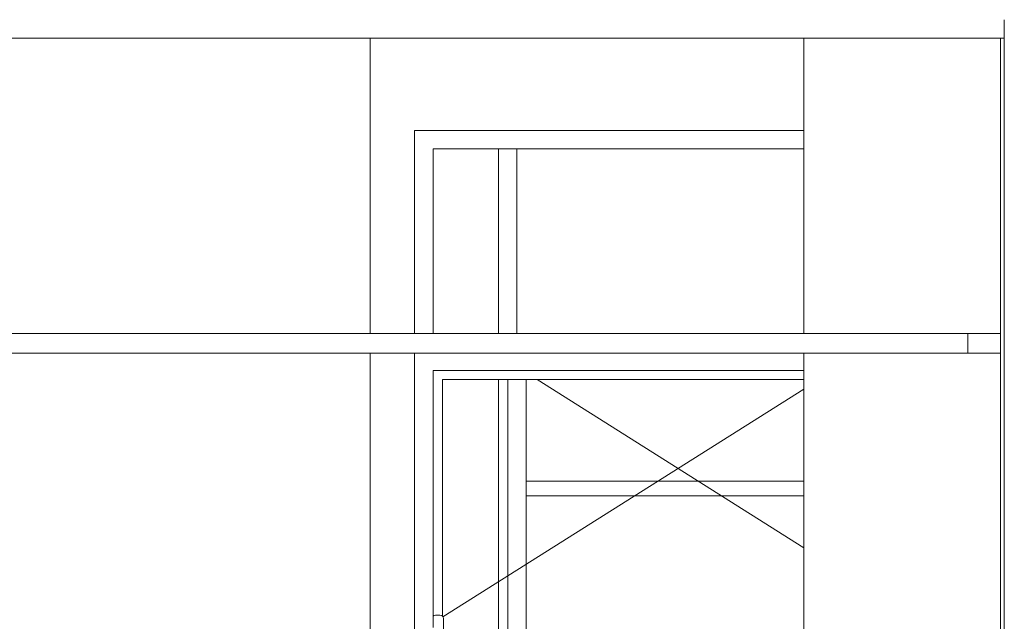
# Model space of a CAD drawing. Header units: millimetres. Extents: x -30280 to 309309, y -17460 to 4378.
# Tile 422 of 656: x 143488 to 146155, y -13202 to -11572. Entities that reach past the tile are written whole.
import ezdxf

# ---------------------------------------------------------------- set-up
doc = ezdxf.new("R2010")
doc.units = ezdxf.units.MM
doc.header["$MEASUREMENT"] = 0
doc.linetypes.add('Wipeout_Contour', pattern=[1000, 0, -1000])
for name, color, linetype, lineweight in [('P1_PLANTA PRIMERA_4_10_ESTR_Fotjats_Pluma_Nº__1', 7, 'Continuous', 5), ('P1_PLANTA PRIMERA_4_12_FAÇ_Façana_Pluma_Nº__1', 7, 'Continuous', 5), ('P1_PLANTA PRIMERA_4_12_FAÇ_Façana_Pluma_Nº__47', 7, 'Continuous', 20), ('P1_PLANTA PRIMERA_4_12_FAÇ_Façana_Pluma_Nº__7', 7, 'Continuous', 5), ('P1_PLANTA PRIMERA_4_Nuevo_07_CR_Cel Ras pladur_Pluma_Nº__1', 7, 'Continuous', 5), ('P1_PLANTA PRIMERA_4_Nuevo_08_E_Envans secs_Pluma_Nº__1', 7, 'Continuous', 5)]:
    doc.layers.add(name, color=color, linetype=linetype, lineweight=lineweight)
doc.layers.add('P1_PLANTA PRIMERA_4_12_FAÇ_Façana', color=7, linetype='Continuous')
doc.layers.add('P1_PLANTA PRIMERA_4_Nuevo_07_CR_Cel Ras pladur', color=7, linetype='Continuous')
doc.layers.add('P1_PLANTA PRIMERA_4_12_FAÇ_Façana_Pluma_Nº__3', color=7, linetype='Continuous', lineweight=5, true_color=0xa4a4a4)
doc.layers.add('P1_PLANTA PRIMERA_4_Nuevo_07_CR_Cel Ras pladur_Pluma_Nº__102', color=7, linetype='Continuous', lineweight=5, true_color=0xcccccc)

msp = doc.modelspace()

# ---------------------------------------------------------------- wipeouts: each hides what was drawn before it
at = {"color": 254, "linetype": 'Wipeout_Contour', "lineweight": 0, "ltscale": 579989.023265}
msp.add_wipeout([(144437.3, -11622.1), (144437.3, -12422.1), (144557.6, -12422.1), (144557.6, -11622.1)], dxfattribs=at).dxf.layer = 'P1_PLANTA PRIMERA_4_12_FAÇ_Façana'
at = {"color": 254, "linetype": 'Wipeout_Contour', "lineweight": 0, "ltscale": 580601.751211}
msp.add_wipeout([(144437.3, -14922.1), (144557.6, -14922.1), (144557.6, -12475.1), (144437.3, -12475.1)], dxfattribs=at).dxf.layer = 'P1_PLANTA PRIMERA_4_12_FAÇ_Façana'

# ---------------------------------------------------------------- next in the draw order: wipeouts: each hides what was drawn before it
at = {"color": 254, "linetype": 'Wipeout_Contour', "lineweight": 0, "ltscale": 2281329.996083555}
msp.add_wipeout([(140422.3, -11622.1), (140422.3, -14922.1), (140427.1, -14922.1), (140427.1, -12800.1), (141371.1, -12800.1), (141371.1, -14922.1), (141562.9, -14922.1), (141562.9, -12800.1), (142506.9, -12800.1), (142506.9, -14922.1), (144437.3, -14922.1), (144437.3, -12475.1), (140434.3, -12475.1), (140434.3, -12422.1), (144437.3, -12422.1), (144437.3, -11622.1)], dxfattribs=at).dxf.layer = 'P1_PLANTA PRIMERA_4_12_FAÇ_Façana'
at = {"color": 254, "linetype": 'Wipeout_Contour', "lineweight": 0, "ltscale": 582239.20559}
msp.add_wipeout([(144557.6, -11622.1), (144557.6, -11872.1), (145612.3, -11872.1), (145612.3, -11622.1)], dxfattribs=at).dxf.layer = 'P1_PLANTA PRIMERA_4_12_FAÇ_Façana'
at = {"color": 254, "linetype": 'Wipeout_Contour', "lineweight": 0, "ltscale": 580377.185315}
msp.add_wipeout([(144557.6, -11922.1), (144557.6, -12422.1), (144607.6, -12422.1), (144607.6, -11922.1)], dxfattribs=at).dxf.layer = 'P1_PLANTA PRIMERA_4_12_FAÇ_Façana'
at = {"color": 254, "linetype": 'Wipeout_Contour', "lineweight": 0, "ltscale": 1597487.918129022}
msp.add_wipeout([(144607.6, -12475.1), (144557.6, -12475.1), (144557.6, -14822.1), (144607.6, -14822.1), (144607.6, -14022.1), (144607.6, -13922.1), (144607.6, -13327.6), (144606.6, -13326.1), (144606.6, -13222.1), (144607.6, -13218.3), (144607.6, -12522.1)], dxfattribs=at).dxf.layer = 'P1_PLANTA PRIMERA_4_12_FAÇ_Façana'

# ---------------------------------------------------------------- next in the draw order: linework, layer by layer
at = {"layer": 'P1_PLANTA PRIMERA_4_12_FAÇ_Façana_Pluma_Nº__47', "color": 7, "linetype": 'Continuous', "lineweight": 20}
for p, q in [((144437.3, -12422.1), (144437.3, -11622.1)), ((144437.3, -14922.1), (144437.3, -12475.1)), ((144557.6, -12475.1), (144557.6, -14872.1))]:
    msp.add_line(p, q, dxfattribs=at)

# ---------------------------------------------------------------- next in the draw order: wipeouts: each hides what was drawn before it
at = {"color": 254, "linetype": 'Wipeout_Contour', "lineweight": 0, "ltscale": 727386.461192}
msp.add_wipeout([(144557.6, -11922.1), (144607.6, -11922.1), (145612.3, -11922.1), (145612.3, -11872.1), (144557.6, -11872.1)], dxfattribs=at).dxf.layer = 'P1_PLANTA PRIMERA_4_12_FAÇ_Façana'
at = {"color": 254, "linetype": 'Wipeout_Contour', "lineweight": 0, "ltscale": 582588.929384}
msp.add_wipeout([(144607.6, -12475.1), (144607.6, -12522.1), (145612.3, -12522.1), (145612.3, -12475.1)], dxfattribs=at).dxf.layer = 'P1_PLANTA PRIMERA_4_12_FAÇ_Façana'
at = {"color": 254, "linetype": 'Wipeout_Contour', "lineweight": 0, "ltscale": 2468839.252854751}
msp.add_wipeout([(144609.1, -13186.4), (144607.6, -13187.9), (144607.6, -13218.3), (144608.4, -13215.3), (144613.4, -13210.4), (144620.1, -13208.6), (144626.9, -13210.4), (144631.8, -13215.3), (144633.6, -13222.1), (144633.6, -13255.2), (144634.8, -13254.1), (144636.1, -13249.1), (144636.1, -13195.1), (144634.8, -13190.1), (144631.1, -13186.4), (144626.1, -13185.1), (144614.1, -13185.1)], dxfattribs=at).dxf.layer = 'P1_PLANTA PRIMERA_4_12_FAÇ_Façana'

# ---------------------------------------------------------------- next in the draw order: linework, layer by layer
at = {"layer": 'P1_PLANTA PRIMERA_4_12_FAÇ_Façana_Pluma_Nº__47', "color": 7, "linetype": 'Continuous', "lineweight": 20}
msp.add_line((144557.6, -11872.1), (144557.6, -12422.1), dxfattribs=at)

# ---------------------------------------------------------------- next in the draw order: wipeouts: each hides what was drawn before it
at = {"color": 254, "linetype": 'Wipeout_Contour', "lineweight": 0, "ltscale": 582479.153677}
msp.add_wipeout([(144607.6, -11922.1), (144607.6, -12422.1), (145612.3, -12422.1), (145612.3, -11922.1)], dxfattribs=at).dxf.layer = 'P1_PLANTA PRIMERA_4_12_FAÇ_Façana'
at = {"color": 254, "linetype": 'Wipeout_Contour', "lineweight": 0, "ltscale": 1161647.212161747}
msp.add_wipeout([(144632.6, -12547.1), (144607.6, -12547.1), (144607.6, -13187.9), (144609.1, -13186.4), (144614.1, -13185.1), (144626.1, -13185.1), (144631.1, -13186.4), (144632.6, -13187.9)], dxfattribs=at).dxf.layer = 'P1_PLANTA PRIMERA_4_12_FAÇ_Façana'

# ---------------------------------------------------------------- next in the draw order: linework, layer by layer
at = {"layer": 'P1_PLANTA PRIMERA_4_12_FAÇ_Façana_Pluma_Nº__1', "color": 7, "linetype": 'Continuous', "lineweight": 5}
for p, q in [((144607.6, -12422.1), (144607.6, -11922.1)), ((144609.1, -13186.4), (144607.6, -13187.9)), ((144614.1, -13185.1), (144609.1, -13186.4))]:
    msp.add_line(p, q, dxfattribs=at)
at = {"layer": 'P1_PLANTA PRIMERA_4_12_FAÇ_Façana_Pluma_Nº__3', "color": 253, "linetype": 'Continuous', "lineweight": 5, "true_color": 0xa4a4a4}
msp.add_line((144834.8, -11922.1), (144834.8, -12422.1), dxfattribs=at)
at = {"layer": 'P1_PLANTA PRIMERA_4_12_FAÇ_Façana_Pluma_Nº__47', "color": 7, "linetype": 'Continuous', "lineweight": 20}
msp.add_line((144784.8, -12422.1), (144784.8, -11922.1), dxfattribs=at)

# ---------------------------------------------------------------- next in the draw order: wipeouts: each hides what was drawn before it
at = {"color": 254, "linetype": 'Wipeout_Contour', "lineweight": 0, "ltscale": 732078.290731}
msp.add_wipeout([(146145.1, -11622.1), (145612.3, -11622.1), (145612.3, -12422.1), (146056.1, -12422.1), (146145.1, -12422.1)], dxfattribs=at).dxf.layer = 'P1_PLANTA PRIMERA_4_12_FAÇ_Façana'
at = {"color": 254, "linetype": 'Wipeout_Contour', "lineweight": 0, "ltscale": 727777.650945}
msp.add_wipeout([(144607.6, -12547.1), (144632.6, -12547.1), (145612.3, -12547.1), (145612.3, -12522.1), (144607.6, -12522.1)], dxfattribs=at).dxf.layer = 'P1_PLANTA PRIMERA_4_12_FAÇ_Façana'

# ---------------------------------------------------------------- next in the draw order: linework, layer by layer
at = {"layer": 'P1_PLANTA PRIMERA_4_10_ESTR_Fotjats_Pluma_Nº__1', "color": 7, "linetype": 'Continuous', "lineweight": 5}
for p, q in [((146145.1, -11622.1), (140422.3, -11622.1)), ((146155.1, -11622.1), (146145.1, -11622.1))]:
    msp.add_line(p, q, dxfattribs=at)
at = {"layer": 'P1_PLANTA PRIMERA_4_12_FAÇ_Façana_Pluma_Nº__1', "color": 7, "linetype": 'Continuous', "lineweight": 5}
for p, q in [((144607.6, -11922.1), (145612.3, -11922.1)), ((144607.6, -13218.3), (144607.6, -12522.1))]:
    msp.add_line(p, q, dxfattribs=at)
at = {"layer": 'P1_PLANTA PRIMERA_4_12_FAÇ_Façana_Pluma_Nº__47', "color": 7, "linetype": 'Continuous', "lineweight": 20}
for p, q in [((145612.3, -11622.1), (145612.3, -12422.1)), ((145612.3, -11872.1), (144557.6, -11872.1))]:
    msp.add_line(p, q, dxfattribs=at)

# ---------------------------------------------------------------- next in the draw order: wipeouts: each hides what was drawn before it
at = {"color": 254, "linetype": 'Wipeout_Contour', "lineweight": 0, "ltscale": 1744822.566159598}
msp.add_wipeout([(144632.6, -13897.1), (145612.3, -13897.1), (145612.3, -12547.1), (144632.6, -12547.1), (144632.6, -13187.9), (144634.8, -13190.1), (144636.1, -13195.1), (144636.1, -13249.1), (144634.8, -13254.1), (144633.6, -13255.2), (144633.6, -13326.1), (144632.6, -13327.6)], dxfattribs=at).dxf.layer = 'P1_PLANTA PRIMERA_4_12_FAÇ_Façana'

# ---------------------------------------------------------------- next in the draw order: linework, layer by layer
at = {"layer": 'P1_PLANTA PRIMERA_4_12_FAÇ_Façana_Pluma_Nº__1', "color": 7, "linetype": 'Continuous', "lineweight": 5}
for p, q in [((144632.6, -13187.9), (144632.6, -12547.1)), ((144626.1, -13185.1), (144614.1, -13185.1)), ((144631.1, -13186.4), (144626.1, -13185.1)), ((144634.8, -13190.1), (144631.1, -13186.4)), ((144636.1, -13195.1), (144634.8, -13190.1)), ((144636.1, -13249.1), (144636.1, -13195.1))]:
    msp.add_line(p, q, dxfattribs=at)
at = {"layer": 'P1_PLANTA PRIMERA_4_12_FAÇ_Façana_Pluma_Nº__3', "color": 253, "linetype": 'Continuous', "lineweight": 5, "true_color": 0xa4a4a4}
for p, q in [((144809.8, -13897.1), (144809.8, -12547.1)), ((144859.8, -12547.1), (144859.8, -13897.1))]:
    msp.add_line(p, q, dxfattribs=at)
at = {"layer": 'P1_PLANTA PRIMERA_4_12_FAÇ_Façana_Pluma_Nº__47', "color": 7, "linetype": 'Continuous', "lineweight": 20}
msp.add_line((144784.8, -13897.1), (144784.8, -12547.1), dxfattribs=at)

# ---------------------------------------------------------------- next in the draw order: wipeouts: each hides what was drawn before it
at = {"color": 254, "linetype": 'Wipeout_Contour', "lineweight": 0, "ltscale": 732689.683476}
msp.add_wipeout([(146056.1, -12475.1), (145612.3, -12475.1), (145612.3, -14922.1), (146145.1, -14922.1), (146145.1, -12475.1)], dxfattribs=at).dxf.layer = 'P1_PLANTA PRIMERA_4_12_FAÇ_Façana'

# ---------------------------------------------------------------- next in the draw order: linework, layer by layer
at = {"layer": 'P1_PLANTA PRIMERA_4_12_FAÇ_Façana_Pluma_Nº__1', "color": 7, "linetype": 'Continuous', "lineweight": 5}
for p, q in [((144607.6, -12522.1), (145612.3, -12522.1)), ((144632.6, -12547.1), (145612.3, -12547.1)), ((145612.3, -12572.9), (144634.2, -13189.5))]:
    msp.add_line(p, q, dxfattribs=at)
at = {"layer": 'P1_PLANTA PRIMERA_4_12_FAÇ_Façana_Pluma_Nº__3', "color": 253, "linetype": 'Continuous', "lineweight": 5, "true_color": 0xa4a4a4}
msp.add_line((144889.1, -12547.1), (145612.3, -13003), dxfattribs=at)
at = {"layer": 'P1_PLANTA PRIMERA_4_12_FAÇ_Façana_Pluma_Nº__47', "color": 7, "linetype": 'Continuous', "lineweight": 20}
msp.add_line((145612.3, -12475.1), (145612.3, -14922.1), dxfattribs=at)
at = {"layer": 'P1_PLANTA PRIMERA_4_Nuevo_08_E_Envans secs_Pluma_Nº__1', "color": 7, "linetype": 'Continuous', "lineweight": 5}
for p, q in [((145612.3, -12822.1), (144859.8, -12822.1)), ((144859.8, -12862.1), (145612.3, -12862.1))]:
    msp.add_line(p, q, dxfattribs=at)

# ---------------------------------------------------------------- next in the draw order: wipeouts: each hides what was drawn before it
at = {"color": 254, "linetype": 'Wipeout_Contour', "lineweight": 0, "ltscale": 586520.018846}
msp.add_wipeout([(146056.1, -12422.1), (146056.1, -12475.1), (146145.1, -12475.1), (146145.1, -12422.1)], dxfattribs=at).dxf.layer = 'P1_PLANTA PRIMERA_4_Nuevo_07_CR_Cel Ras pladur'

# ---------------------------------------------------------------- next in the draw order: linework, layer by layer
at = {"layer": 'P1_PLANTA PRIMERA_4_12_FAÇ_Façana_Pluma_Nº__7', "color": 7, "linetype": 'Continuous', "lineweight": 5}
msp.add_line((146145.1, -11622.1), (146145.1, -14922.1), dxfattribs=at)
at = {"layer": 'P1_PLANTA PRIMERA_4_12_FAÇ_Façana_Pluma_Nº__7', "color": 7, "linetype": 'Continuous', "lineweight": 5, "flags": 128}
msp.add_lwpolyline([(146155.1, -11572.1), (146155.1, -11622.1), (146155.1, -14922.1)], dxfattribs=at)
at = {"layer": 'P1_PLANTA PRIMERA_4_Nuevo_07_CR_Cel Ras pladur_Pluma_Nº__1', "color": 7, "linetype": 'Continuous', "lineweight": 5}
for p, q in [((146056.1, -12422.1), (140434.3, -12422.1)), ((146056.1, -12422.1), (146056.1, -12475.1)), ((146056.1, -12475.1), (140434.3, -12475.1))]:
    msp.add_line(p, q, dxfattribs=at)
at = {"layer": 'P1_PLANTA PRIMERA_4_Nuevo_07_CR_Cel Ras pladur_Pluma_Nº__102', "color": 254, "linetype": 'Continuous', "lineweight": 5, "true_color": 0xcccccc}
for p, q in [((146056.1, -12422.1), (146145.1, -12422.1)), ((146056.1, -12475.1), (146145.1, -12475.1))]:
    msp.add_line(p, q, dxfattribs=at)

doc.saveas('drawing.dxf')
